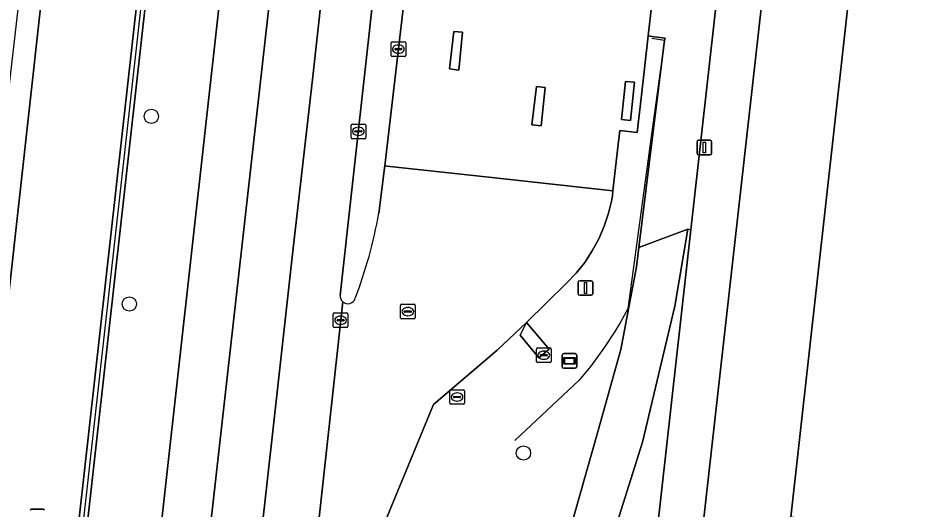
# Model space of a CAD drawing. Extents: x 162026 to 163502, y 387295 to 388169.
# Drawn here: x 162069.8 to 162130.9, y 387781.6 to 387815.2 of the extents above; entities that cross this region are included whole.
import ezdxf

# ---------------------------------------------------------------- set-up
doc = ezdxf.new("R2010")
doc.units = 0
for name, color, linetype in [('IMGEO_Berm_groen', 7, 'Continuous'), ('IMGEO_Boom', 7, 'Continuous'), ('IMGEO_Fietspad_gesloten', 7, 'Continuous'), ('IMGEO_Groenvoorziening', 7, 'Continuous'), ('IMGEO_Haag', 7, 'Continuous'), ('IMGEO_Hek', 7, 'Continuous'), ('IMGEO_Kolk', 7, 'Continuous'), ('IMGEO_Lichtmast', 7, 'Continuous'), ('IMGEO_Muur', 7, 'Continuous'), ('IMGEO_Pand', 7, 'Continuous'), ('IMGEO_Reclamebord', 7, 'Continuous'), ('IMGEO_Rijbaan_lokaal_open', 7, 'Continuous'), ('IMGEO_Rijbaan_regionaal_gesloten', 7, 'Continuous'), ('IMGEO_Rioolput', 7, 'Continuous'), ('IMGEO_Verkeerseiland_open', 7, 'Continuous'), ('IMGEO_Verklikker', 7, 'Continuous'), ('IMGEO_Voetpad_open', 7, 'Continuous')]:
    doc.layers.add(name, color=color, linetype=linetype)

msp = doc.modelspace()

# ---------------------------------------------------------------- linework, layer by layer
at = {"layer": 'IMGEO_Berm_groen'}
for points in [[(162071.42, 387707.267), (162076.229, 387750), (162089.042, 387865.143), (162091.359, 387886.839), (162092.788, 387900.224), (162096.151, 387931.204), (162102.643, 387988.4), (162103.786, 388000), (162107.741, 388040.671)], [(162095.156, 388030.116), (162091.784, 388000), (162079.391, 387888.288), (162064.05, 387750), (162057.767, 387693.483)], [(162109.877, 387747.755), (162110.128, 387750), (162115.789, 387800.681), (162115.579, 387800.717), (162114.71, 387795.461), (162112.5, 387786.168), (162110.237, 387778.994), (162108.587, 387772.569), (162107.517, 387766.022), (162107.268, 387763.548), (162105.854, 387750), (162105.674, 387748.28), (162103.501, 387728.635), (162099.914, 387698.117), (162098.791, 387689.232), (162098.729, 387688.74)]]:
    msp.add_lwpolyline(points, dxfattribs=at)
msp.add_lwpolyline([(162070.558, 387750.033), (162070.715, 387751.433), (162082.73, 387858.959), (162085.888, 387887.498), (162092.582, 387948.213), (162098.331, 388000.033), (162100.436, 388019.009), (162101.034, 388018.962), (162098.927, 387999.967), (162093.178, 387948.147), (162086.483, 387887.426), (162083.326, 387858.893), (162071.311, 387751.367), (162071.154, 387749.967), (162064.775, 387692.973), (162048.017, 387543.217), (162038.634, 387465.803), (162038.336, 387465.839), (162038.038, 387465.875), (162047.421, 387543.289), (162064.177, 387693.016)], close=True, dxfattribs=at)
at = {"layer": 'IMGEO_Boom'}
for centre in [(162078.944, 387808.425), (162077.441, 387795.602), (162104.358, 387785.415)]:
    msp.add_circle(centre, 0.489, dxfattribs=at)
at = {"layer": 'IMGEO_Fietspad_gesloten'}
msp.add_lwpolyline([(162113.131, 387816.121), (162112.88, 387813.92), (162113.144, 387813.885), (162114.033, 387813.765), (162113.987, 387813.626), (162113.197, 387807.202), (162112.245, 387799.462), (162115.579, 387800.717), (162115.789, 387800.681), (162118.416, 387824.044)], dxfattribs=at)
msp.add_lwpolyline([(162105.674, 387748.28), (162105.854, 387750), (162107.268, 387763.548), (162107.517, 387766.022), (162108.587, 387772.569), (162110.237, 387778.994), (162112.5, 387786.168), (162114.71, 387795.461), (162115.579, 387800.717), (162112.245, 387799.462), (162112.072, 387798.135), (162111.015, 387792.485), (162109.458, 387786.952), (162105.76, 387773.849), (162104.762, 387768.883), (162104.211, 387763.847), (162104.144, 387762.595), (162103.095, 387753.158), (162102.788, 387750), (162095.805, 387689.61), (162098.791, 387689.232), (162099.914, 387698.117), (162103.501, 387728.635)], close=True, dxfattribs=at)
at = {"layer": 'IMGEO_Groenvoorziening'}
for points in [[(162064.775, 387692.973), (162071.154, 387749.967), (162071.311, 387751.367), (162083.326, 387858.893), (162086.483, 387887.426), (162093.178, 387948.147), (162098.927, 387999.967), (162101.034, 388018.962), (162100.436, 388019.009), (162098.331, 388000.033), (162092.582, 387948.213), (162085.888, 387887.498), (162082.73, 387858.959), (162070.715, 387751.433), (162070.558, 387750.033), (162064.177, 387693.016), (162047.421, 387543.289), (162038.038, 387465.875), (162038.336, 387465.839), (162038.634, 387465.803), (162048.017, 387543.217)], [(162134.38, 387779.681), (162122.62, 387781.023), (162126.828, 387818.829), (162123.083, 387819.365), (162121.028, 387819.659), (162113.203, 387750), (162112.872, 387747.057), (162121.731, 387745.876), (162125.613, 387745.046), (162141.091, 387744.623), (162141.359, 387746.642), (162130.736, 387747.732), (162130.995, 387750)], [(162104.572, 387794.346), (162106.122, 387792.515), (162105.419, 387791.918), (162104.128, 387793.461)]]:
    msp.add_lwpolyline(points, close=True, dxfattribs=at)
msp.add_lwpolyline([(162105.76, 387773.849), (162109.458, 387786.952), (162111.015, 387792.485), (162112.072, 387798.135), (162112.245, 387799.462), (162113.197, 387807.202), (162113.987, 387813.626), (162114.033, 387813.765), (162113.144, 387813.885), (162112.88, 387813.92), (162112.408, 387809.672), (162112.128, 387807.325), (162110.947, 387807.462), (162110.793, 387806.115), (162110.475, 387803.329), (162110.438, 387803.007), (162110.389, 387802.72), (162110.175, 387801.806), (162109.881, 387800.914), (162109.509, 387800.052), (162109.061, 387799.226), (162108.541, 387798.444), (162107.953, 387797.712), (162107.302, 387797.035), (162104.572, 387794.346), (162102.56, 387792.44), (162098.212, 387788.73), (162094.471, 387779.681)], dxfattribs=at)
at = {"layer": 'IMGEO_Haag'}
msp.add_lwpolyline([(162064.775, 387692.973), (162071.154, 387749.967), (162071.311, 387751.367), (162083.326, 387858.893), (162086.483, 387887.426), (162093.178, 387948.147), (162098.927, 387999.967), (162101.034, 388018.962), (162100.436, 388019.009), (162098.331, 388000.033), (162092.582, 387948.213), (162085.888, 387887.498), (162082.73, 387858.959), (162070.715, 387751.433), (162070.558, 387750.033), (162064.177, 387693.016), (162047.421, 387543.289), (162038.038, 387465.875), (162038.336, 387465.839), (162038.634, 387465.803), (162048.017, 387543.217)], close=True, dxfattribs=at)
at = {"layer": 'IMGEO_Hek'}
for points in [[(162086.186, 387887.462), (162083.028, 387858.926), (162071.013, 387751.4), (162070.856, 387750), (162064.476, 387692.994)], [(162113.131, 387813.761), (162113.987, 387813.626)], [(162113.987, 387813.626), (162113.112, 387807.212)], [(162113.112, 387807.212), (162111.482, 387795.27), (162110.977, 387794.365), (162110.59, 387793.722), (162109.884, 387792.643), (162108.955, 387791.349), (162108.146, 387790.38), (162103.764, 387786.269)]]:
    msp.add_lwpolyline(points, dxfattribs=at)
at = {"layer": 'IMGEO_Kolk'}
for p, q in [((162095.312, 387812.595), (162095.312, 387813.447)), ((162095.387, 387813.521), (162096.239, 387813.521)), ((162095.8, 387813.301), (162095.825, 387813.301)), ((162096.313, 387813.447), (162096.313, 387812.595)), ((162096.239, 387812.521), (162095.387, 387812.521)), ((162095.571, 387813.015), (162095.571, 387813.027)), ((162096.009, 387812.978), (162095.611, 387812.978)), ((162095.614, 387813.064), (162096.012, 387813.064)), ((162095.823, 387812.741), (162095.798, 387812.741)), ((162096.055, 387813.027), (162096.055, 387813.015)), ((162092.583, 387806.974), (162092.583, 387807.826)), ((162092.658, 387807.9), (162093.51, 387807.9)), ((162093.071, 387807.68), (162093.096, 387807.68)), ((162093.584, 387807.826), (162093.584, 387806.974)), ((162092.842, 387807.394), (162092.842, 387807.406)), ((162093.28, 387807.357), (162092.882, 387807.357)), ((162092.885, 387807.443), (162093.283, 387807.443)), ((162093.094, 387807.12), (162093.069, 387807.12)), ((162093.326, 387807.406), (162093.326, 387807.394)), ((162093.51, 387806.9), (162092.658, 387806.9)), ((162091.368, 387794.063), (162091.368, 387794.915)), ((162091.443, 387794.989), (162092.295, 387794.989)), ((162092.369, 387794.915), (162092.369, 387794.063)), ((162091.627, 387794.483), (162091.627, 387794.495)), ((162092.065, 387794.446), (162091.667, 387794.446)), ((162091.67, 387794.532), (162092.068, 387794.532)), ((162091.879, 387794.209), (162091.854, 387794.209)), ((162091.856, 387794.769), (162091.881, 387794.769)), ((162092.111, 387794.495), (162092.111, 387794.483)), ((162092.295, 387793.989), (162091.443, 387793.989))]:
    msp.add_line(p, q, dxfattribs=at)
for points in [[(162095.312, 387812.595), (162095.312, 387813.447)], [(162095.387, 387813.521), (162096.239, 387813.521)], [(162096.313, 387813.447), (162096.313, 387812.595)], [(162096.239, 387812.521), (162095.387, 387812.521)], [(162092.583, 387806.974), (162092.583, 387807.826)], [(162092.658, 387807.9), (162093.51, 387807.9)], [(162093.584, 387807.826), (162093.584, 387806.974)], [(162093.51, 387806.9), (162092.658, 387806.9)], [(162091.368, 387794.063), (162091.368, 387794.915)], [(162091.443, 387794.989), (162092.295, 387794.989)], [(162092.369, 387794.915), (162092.369, 387794.063)], [(162092.295, 387793.989), (162091.443, 387793.989)]]:
    msp.add_lwpolyline(points, dxfattribs=at)
for centre, radius, start, end in [((162095.389, 387813.445), 0.0765, 91.55205, 178.44795), ((162095.389, 387813.445), 0.0765, 91.55205, 178.44795), ((162096.237, 387813.445), 0.0765, 1.55205, 88.44795), ((162096.237, 387813.445), 0.0765, 1.55205, 88.44795), ((162095.389, 387812.597), 0.0765, 181.55205, 268.44795), ((162095.389, 387812.597), 0.0765, 181.55205, 268.44795), ((162095.611, 387813.024), 0.0403, 85.87752, 175.75265), ((162095.608, 387813.014), 0.0366, 178.93798, 274.71019), ((162096.012, 387813.021), 0.043, 264.86636, 352.45326), ((162096.016, 387813.026), 0.0386, 1.73085, 96.63898), ((162096.237, 387812.597), 0.0765, 271.55205, 358.44795), ((162096.237, 387812.597), 0.0765, 271.55205, 358.44795), ((162092.66, 387807.824), 0.0765, 91.55205, 178.44795), ((162092.66, 387807.824), 0.0765, 91.55205, 178.44795), ((162093.508, 387807.824), 0.0765, 1.55205, 88.44795), ((162093.508, 387807.824), 0.0765, 1.55205, 88.44795), ((162092.882, 387807.403), 0.0403, 85.87752, 175.75265), ((162092.879, 387807.393), 0.0366, 178.93798, 274.71019), ((162093.283, 387807.4), 0.043, 264.86636, 352.45326), ((162093.287, 387807.405), 0.0386, 1.73085, 96.63898), ((162092.66, 387806.976), 0.0765, 181.55205, 268.44795), ((162092.66, 387806.976), 0.0765, 181.55205, 268.44795), ((162093.508, 387806.976), 0.0765, 271.55205, 358.44795), ((162093.508, 387806.976), 0.0765, 271.55205, 358.44795), ((162091.445, 387794.913), 0.0765, 91.55205, 178.44795), ((162091.445, 387794.913), 0.0765, 91.55205, 178.44795), ((162092.293, 387794.913), 0.0765, 1.55205, 88.44795), ((162092.293, 387794.913), 0.0765, 1.55205, 88.44795), ((162091.667, 387794.492), 0.0403, 85.87752, 175.75265), ((162091.664, 387794.482), 0.0366, 178.93798, 274.71019), ((162092.068, 387794.489), 0.043, 264.86636, 352.45326), ((162092.072, 387794.494), 0.0386, 1.73085, 96.63898), ((162091.445, 387794.065), 0.0765, 181.55205, 268.44795), ((162091.445, 387794.065), 0.0765, 181.55205, 268.44795), ((162092.293, 387794.065), 0.0765, 271.55205, 358.44795), ((162092.293, 387794.065), 0.0765, 271.55205, 358.44795)]:
    msp.add_arc(centre, radius, start, end, dxfattribs=at)
for centre, major_axis, ratio, start_param, end_param in [((162095.799, 387813.021), (-0.387, 0.002), 0.722429, 4.712389, 7.853982), ((162095.824, 387813.021), (-0.39, 0.002), 0.717154, 1.570796, 4.712389), ((162093.07, 387807.4), (-0.387, 0.002), 0.722429, 4.712389, 7.853982), ((162093.095, 387807.4), (-0.39, 0.002), 0.717154, 1.570796, 4.712389), ((162091.855, 387794.489), (-0.387, 0.002), 0.722429, 4.712389, 7.853982), ((162091.88, 387794.489), (-0.39, 0.002), 0.717154, 1.570796, 4.712389)]:
    msp.add_ellipse(centre, major_axis=major_axis, ratio=ratio, start_param=start_param, end_param=end_param, dxfattribs=at)
at = {"layer": 'IMGEO_Lichtmast'}
for p, q in [((162116.217, 387805.896), (162116.217, 387806.696)), ((162116.217, 387806.696), (162116.217, 387805.896)), ((162116.317, 387806.796), (162117.107, 387806.796)), ((162117.107, 387806.796), (162116.317, 387806.796)), ((162117.207, 387806.696), (162117.207, 387805.896)), ((162117.207, 387805.896), (162117.207, 387806.696)), ((162117.107, 387805.796), (162116.317, 387805.796)), ((162116.317, 387805.796), (162117.107, 387805.796)), ((162108.1, 387796.294), (162108.1, 387797.094)), ((162108.1, 387797.094), (162108.1, 387796.294)), ((162108.2, 387797.194), (162108.99, 387797.194)), ((162108.99, 387797.194), (162108.2, 387797.194)), ((162109.09, 387797.094), (162109.09, 387796.294)), ((162109.09, 387796.294), (162109.09, 387797.094)), ((162108.99, 387796.194), (162108.2, 387796.194)), ((162108.2, 387796.194), (162108.99, 387796.194))]:
    msp.add_line(p, q, dxfattribs=at)
for points in [[(162116.637, 387806.671), (162116.787, 387806.671), (162116.787, 387805.921), (162116.637, 387805.921), (162116.637, 387806.671)], [(162108.52, 387797.069), (162108.67, 387797.069), (162108.67, 387796.319), (162108.52, 387796.319), (162108.52, 387797.069)]]:
    msp.add_lwpolyline(points, dxfattribs=at)
for centre, start, end in [((162116.317, 387806.696), 90, 180), ((162116.317, 387806.696), 90, 180), ((162117.107, 387806.696), 0, 90), ((162117.107, 387806.696), 360, 90), ((162116.317, 387805.896), 180, 270), ((162116.317, 387805.896), 180, 270), ((162117.107, 387805.896), 270, 0), ((162117.107, 387805.896), 270, 0), ((162108.2, 387797.094), 90, 180), ((162108.2, 387797.094), 90, 180), ((162108.99, 387797.094), 0, 90), ((162108.99, 387797.094), 360, 90), ((162108.2, 387796.294), 180, 270), ((162108.2, 387796.294), 180, 270), ((162108.99, 387796.294), 270, 0), ((162108.99, 387796.294), 270, 0)]:
    msp.add_arc(centre, 0.1, start, end, dxfattribs=at)
at = {"layer": 'IMGEO_Muur'}
for points in [[(162100.194, 387814.188), (162099.592, 387814.229), (162099.298, 387811.667), (162099.937, 387811.592)], [(162111.953, 387810.752), (162111.337, 387810.815), (162111.048, 387808.214), (162111.675, 387808.148)], [(162105.846, 387810.408), (162105.247, 387810.474), (162104.936, 387807.853), (162105.579, 387807.787)]]:
    msp.add_lwpolyline(points, close=True, dxfattribs=at)
at = {"layer": 'IMGEO_Pand'}
msp.add_lwpolyline([(162136.99, 387791.294), (162140.291, 387820.827), (162131.777, 387821.774), (162129.845, 387821.989), (162127.212, 387822.282), (162126.828, 387818.829), (162122.62, 387781.023), (162134.38, 387779.681), (162130.995, 387750), (162130.736, 387747.732), (162141.359, 387746.642), (162143.866, 387746.385), (162144.468, 387751.76), (162146.901, 387773.492), (162147.459, 387778.48), (162151.769, 387778.109), (162152.073, 387780.721), (162153.365, 387780.576), (162153.748, 387783.984), (162136.381, 387785.848)], close=True, dxfattribs=at)
at = {"layer": 'IMGEO_Reclamebord'}
for p, q in [((162070.754, 387781.582), (162071.544, 387781.582)), ((162071.544, 387781.582), (162070.754, 387781.582))]:
    msp.add_line(p, q, dxfattribs=at)
for centre, start, end in [((162070.754, 387781.482), 90, 180), ((162070.754, 387781.482), 90, 180), ((162071.544, 387781.482), 0, 90), ((162071.544, 387781.482), 360, 90)]:
    msp.add_arc(centre, 0.1, start, end, dxfattribs=at)
at = {"layer": 'IMGEO_Rijbaan_lokaal_open'}
for points in [[(162101.99, 387804.263), (162110.475, 387803.329), (162110.793, 387806.115), (162110.947, 387807.462), (162112.128, 387807.325), (162112.408, 387809.672), (162112.88, 387813.92), (162113.131, 387816.121), (162112.523, 387816.185), (162112.855, 387819.291), (162105.921, 387820.09), (162096.767, 387821.087), (162094.882, 387805.045), (162095.032, 387805.029)], [(162099.937, 387811.592), (162099.298, 387811.667), (162099.592, 387814.229), (162100.194, 387814.188)], [(162111.675, 387808.148), (162111.048, 387808.214), (162111.337, 387810.815), (162111.953, 387810.752)], [(162105.579, 387807.787), (162104.936, 387807.853), (162105.247, 387810.474), (162105.846, 387810.408)]]:
    msp.add_lwpolyline(points, close=True, dxfattribs=at)
for points in [[(162104.572, 387794.346), (162107.302, 387797.035), (162107.953, 387797.712), (162108.541, 387798.444), (162109.061, 387799.226), (162109.509, 387800.052), (162109.881, 387800.914), (162110.175, 387801.806), (162110.389, 387802.72), (162110.438, 387803.007), (162110.475, 387803.329), (162101.99, 387804.263), (162095.032, 387805.029), (162094.882, 387805.045), (162094.863, 387804.881), (162094.474, 387801.803)], [(162092.023, 387795.751), (162088.403, 387762.729), (162088.602, 387763.469), (162090.571, 387769.702), (162094.471, 387779.681), (162098.212, 387788.73), (162102.56, 387792.44), (162104.572, 387794.346)]]:
    msp.add_lwpolyline(points, dxfattribs=at)
for centre, radius, start, end in [((162063.234, 387807.307), 31.721, 339.09487, 350.0084), ((162092.367, 387796.147), 0.525, 229.02048, 342.34961)]:
    msp.add_arc(centre, radius, start, end, dxfattribs=at)
at = {"layer": 'IMGEO_Rijbaan_regionaal_gesloten'}
msp.add_lwpolyline([(162054.699, 387684.33), (162056.727, 387684.126), (162057.767, 387693.483), (162064.05, 387750), (162079.391, 387888.288), (162091.784, 388000), (162095.156, 388030.116), (162098.969, 388066.214), (162102.065, 388098.695), (162105.018, 388137.039), (162105.974, 388153.499), (162106.66, 388168.525), (162106.66, 388168.525), (162105.077, 388168.682), (162101.677, 388110.308), (162100.09, 388092.96), (162096.275, 388051.257), (162084.832, 387951.009), (162070.459, 387821.343)], close=True, dxfattribs=at)
for points in [[(162073.014, 387691.729), (162079.611, 387750.509), (162087.297, 387818.939), (162094.856, 387886.497), (162103.819, 387966.184), (162106.505, 387990.085), (162109.282, 388016.74), (162112.335, 388048.541)], [(162112.335, 388048.541), (162109.282, 388016.74), (162106.505, 387990.085), (162103.819, 387966.184), (162094.856, 387886.497), (162087.297, 387818.939), (162079.611, 387750.509), (162073.014, 387691.729)], [(162107.741, 388040.671), (162103.786, 388000), (162102.643, 387988.4), (162096.151, 387931.204), (162092.788, 387900.224), (162091.359, 387886.839), (162089.042, 387865.143), (162076.229, 387750), (162071.42, 387707.267)], [(162080.868, 387729.662), (162083.319, 387751.567), (162084.078, 387758.661), (162084.544, 387762.714), (162085.201, 387768.576), (162087.295, 387787.326), (162088.603, 387799.212), (162089.98, 387811.145), (162091.504, 387825.016), (162093.057, 387838.959), (162094.387, 387850.878), (162095.488, 387860.805), (162096.931, 387873.862)], [(162096.931, 387873.862), (162095.488, 387860.805), (162094.387, 387850.878), (162093.057, 387838.959), (162091.504, 387825.016), (162089.98, 387811.145), (162088.603, 387799.212), (162087.295, 387787.326), (162085.201, 387768.576), (162084.544, 387762.714), (162084.078, 387758.661), (162083.319, 387751.567), (162080.868, 387729.662)], [(162091.846, 387796.205), (162095.08, 387825.443), (162096.583, 387839.029), (162097.637, 387848.559)], [(162086.309, 387746.228), (162086.722, 387750), (162087.548, 387757.532), (162087.851, 387760.085), (162088.403, 387762.729), (162092.023, 387795.751)]]:
    msp.add_lwpolyline(points, dxfattribs=at)
msp.add_arc((162092.37, 387796.148), 0.527, 173.76293, 228.83549, dxfattribs=at)
at = {"layer": 'IMGEO_Rioolput'}
for p, q in [((162095.96, 387794.655), (162095.96, 387795.507)), ((162096.035, 387795.581), (162096.887, 387795.581)), ((162096.961, 387795.507), (162096.961, 387794.655)), ((162096.219, 387795.075), (162096.219, 387795.087)), ((162096.657, 387795.038), (162096.259, 387795.038)), ((162096.262, 387795.124), (162096.66, 387795.124)), ((162096.471, 387794.801), (162096.446, 387794.801)), ((162096.448, 387795.361), (162096.473, 387795.361)), ((162096.703, 387795.087), (162096.703, 387795.075)), ((162096.887, 387794.581), (162096.035, 387794.581)), ((162105.25, 387791.673), (162105.25, 387792.525)), ((162105.325, 387792.599), (162106.177, 387792.599)), ((162105.738, 387792.379), (162105.763, 387792.379)), ((162106.251, 387792.525), (162106.251, 387791.673)), ((162105.509, 387792.093), (162105.509, 387792.105)), ((162105.947, 387792.056), (162105.549, 387792.056)), ((162105.552, 387792.142), (162105.95, 387792.142)), ((162105.761, 387791.819), (162105.736, 387791.819)), ((162105.993, 387792.105), (162105.993, 387792.093)), ((162106.177, 387791.599), (162105.325, 387791.599)), ((162099.326, 387788.819), (162099.326, 387789.671)), ((162099.401, 387789.745), (162100.253, 387789.745)), ((162099.628, 387789.288), (162100.026, 387789.288)), ((162099.814, 387789.525), (162099.839, 387789.525)), ((162100.327, 387789.671), (162100.327, 387788.819)), ((162100.253, 387788.745), (162099.401, 387788.745)), ((162099.585, 387789.239), (162099.585, 387789.251)), ((162100.023, 387789.202), (162099.625, 387789.202)), ((162099.837, 387788.965), (162099.812, 387788.965)), ((162100.069, 387789.251), (162100.069, 387789.239))]:
    msp.add_line(p, q, dxfattribs=at)
for points in [[(162095.96, 387794.655), (162095.96, 387795.507)], [(162096.035, 387795.581), (162096.887, 387795.581)], [(162096.961, 387795.507), (162096.961, 387794.655)], [(162096.887, 387794.581), (162096.035, 387794.581)], [(162105.25, 387791.673), (162105.25, 387792.525)], [(162105.325, 387792.599), (162106.177, 387792.599)], [(162106.251, 387792.525), (162106.251, 387791.673)], [(162106.177, 387791.599), (162105.325, 387791.599)], [(162099.326, 387788.819), (162099.326, 387789.671)], [(162099.401, 387789.745), (162100.253, 387789.745)], [(162100.327, 387789.671), (162100.327, 387788.819)], [(162100.253, 387788.745), (162099.401, 387788.745)]]:
    msp.add_lwpolyline(points, dxfattribs=at)
for centre, radius, start, end in [((162096.037, 387795.505), 0.0765, 91.55205, 178.44795), ((162096.037, 387795.505), 0.0765, 91.55205, 178.44795), ((162096.885, 387795.505), 0.0765, 1.55205, 88.44795), ((162096.885, 387795.505), 0.0765, 1.55205, 88.44795), ((162096.259, 387795.084), 0.0403, 85.87752, 175.75265), ((162096.256, 387795.074), 0.0366, 178.93798, 274.71019), ((162096.66, 387795.081), 0.043, 264.86636, 352.45326), ((162096.664, 387795.086), 0.0386, 1.73085, 96.63898), ((162096.037, 387794.657), 0.0765, 181.55205, 268.44795), ((162096.037, 387794.657), 0.0765, 181.55205, 268.44795), ((162096.885, 387794.657), 0.0765, 271.55205, 358.44795), ((162096.885, 387794.657), 0.0765, 271.55205, 358.44795), ((162105.327, 387792.523), 0.0765, 91.55205, 178.44795), ((162105.327, 387792.523), 0.0765, 91.55205, 178.44795), ((162106.175, 387792.523), 0.0765, 1.55205, 88.44795), ((162106.175, 387792.523), 0.0765, 1.55205, 88.44795), ((162105.549, 387792.102), 0.0403, 85.87752, 175.75265), ((162105.546, 387792.092), 0.0366, 178.93798, 274.71019), ((162105.95, 387792.099), 0.043, 264.86636, 352.45326), ((162105.954, 387792.104), 0.0386, 1.73085, 96.63898), ((162105.327, 387791.675), 0.0765, 181.55205, 268.44795), ((162105.327, 387791.675), 0.0765, 181.55205, 268.44795), ((162106.175, 387791.675), 0.0765, 271.55205, 358.44795), ((162106.175, 387791.675), 0.0765, 271.55205, 358.44795), ((162099.403, 387789.669), 0.0765, 91.55205, 178.44795), ((162099.403, 387789.669), 0.0765, 91.55205, 178.44795), ((162099.625, 387789.248), 0.0403, 85.87752, 175.75265), ((162100.03, 387789.25), 0.0386, 1.73085, 96.63898), ((162100.251, 387789.669), 0.0765, 1.55205, 88.44795), ((162100.251, 387789.669), 0.0765, 1.55205, 88.44795), ((162099.403, 387788.821), 0.0765, 181.55205, 268.44795), ((162099.403, 387788.821), 0.0765, 181.55205, 268.44795), ((162099.622, 387789.238), 0.0366, 178.93798, 274.71019), ((162100.026, 387789.245), 0.043, 264.86636, 352.45326), ((162100.251, 387788.821), 0.0765, 271.55205, 358.44795), ((162100.251, 387788.821), 0.0765, 271.55205, 358.44795)]:
    msp.add_arc(centre, radius, start, end, dxfattribs=at)
for centre, major_axis, ratio, start_param, end_param in [((162096.447, 387795.081), (-0.387, 0.002), 0.722429, 4.712389, 7.853982), ((162096.472, 387795.081), (-0.39, 0.002), 0.717154, 1.570796, 4.712389), ((162105.737, 387792.099), (-0.387, 0.002), 0.722429, 4.712389, 7.853982), ((162105.762, 387792.099), (-0.39, 0.002), 0.717154, 1.570796, 4.712389), ((162099.813, 387789.245), (-0.387, 0.002), 0.722429, 4.712389, 7.853982), ((162099.838, 387789.245), (-0.39, 0.002), 0.717154, 1.570796, 4.712389)]:
    msp.add_ellipse(centre, major_axis=major_axis, ratio=ratio, start_param=start_param, end_param=end_param, dxfattribs=at)
at = {"layer": 'IMGEO_Verkeerseiland_open'}
for points in [[(162096.767, 387821.087), (162097.047, 387823.409), (162097.204, 387825.281), (162095.08, 387825.443), (162091.846, 387796.205)], [(162094.474, 387801.803), (162094.863, 387804.881), (162094.882, 387805.045), (162096.767, 387821.087)]]:
    msp.add_lwpolyline(points, dxfattribs=at)
for centre, radius, start, end in [((162063.234, 387807.307), 31.721, 339.09487, 350.0084), ((162092.37, 387796.148), 0.527, 173.76293, 228.83549), ((162092.367, 387796.147), 0.525, 229.02048, 342.34961)]:
    msp.add_arc(centre, radius, start, end, dxfattribs=at)
at = {"layer": 'IMGEO_Verklikker'}
for p, q in [((162107.007, 387791.312), (162107.007, 387792.112)), ((162107.007, 387792.112), (162107.007, 387791.312)), ((162107.107, 387792.212), (162107.897, 387792.212)), ((162107.897, 387792.212), (162107.107, 387792.212)), ((162107.997, 387792.112), (162107.997, 387791.312)), ((162107.997, 387791.312), (162107.997, 387792.112)), ((162107.897, 387791.212), (162107.107, 387791.212)), ((162107.107, 387791.212), (162107.897, 387791.212))]:
    msp.add_line(p, q, dxfattribs=at)
for points in [[(162107.108, 387791.944), (162107.896, 387791.944), (162107.896, 387791.48), (162107.108, 387791.48), (162107.108, 387791.944)], [(162107.173, 387791.879), (162107.173, 387791.545), (162107.831, 387791.545), (162107.831, 387791.879), (162107.173, 387791.879)]]:
    msp.add_lwpolyline(points, dxfattribs=at)
for centre, start, end in [((162107.107, 387792.112), 90, 180), ((162107.107, 387792.112), 90, 180), ((162107.897, 387792.112), 0, 90), ((162107.897, 387792.112), 360, 90), ((162107.107, 387791.312), 180, 270), ((162107.107, 387791.312), 180, 270), ((162107.897, 387791.312), 270, 0), ((162107.897, 387791.312), 270, 0)]:
    msp.add_arc(centre, 0.1, start, end, dxfattribs=at)
at = {"layer": 'IMGEO_Voetpad_open'}
for points in [[(162121.028, 387819.659), (162123.364, 387840.416), (162123.536, 387841.932), (162123.707, 387843.579), (162120.645, 387843.913), (162120.458, 387842.247), (162118.416, 387824.044), (162115.789, 387800.681), (162110.128, 387750), (162109.877, 387747.755), (162102.973, 387685.314), (162105.96, 387684.981), (162107.644, 387700.101), (162109.104, 387713.168), (162109.421, 387716.064), (162112.872, 387747.057), (162113.203, 387750)], [(162105.419, 387791.918), (162106.122, 387792.515), (162104.572, 387794.346), (162104.128, 387793.461)]]:
    msp.add_lwpolyline(points, close=True, dxfattribs=at)

doc.saveas('drawing.dxf')
